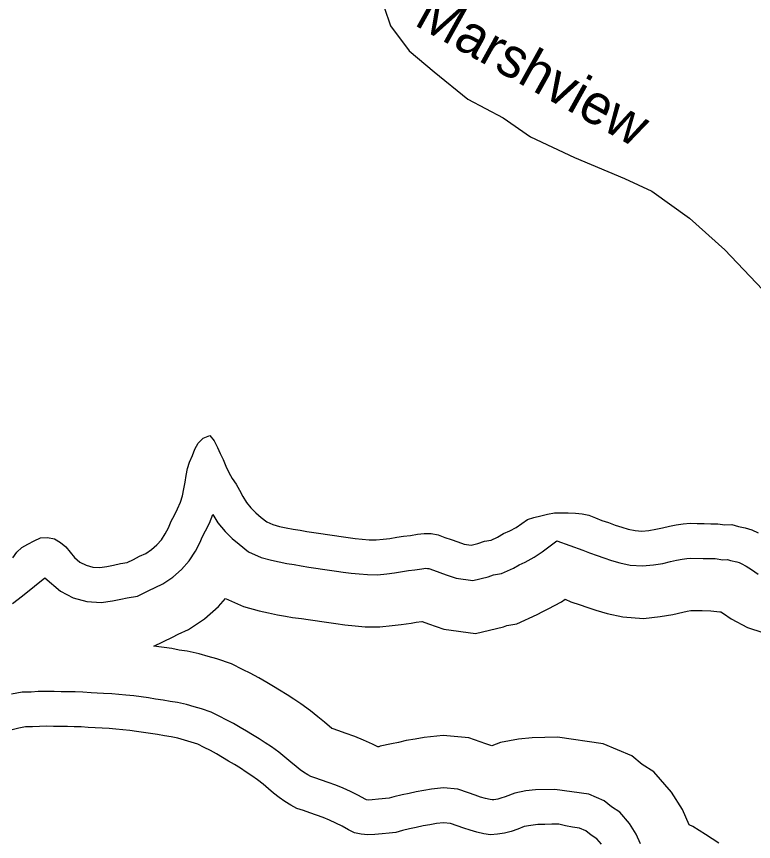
# Model space of a CAD drawing. Extents: x 2104537 to 2336408, y 34176 to 229611.
# Drawn here: x 2231581 to 2232972, y 65609 to 67166 of the extents above; entities that cross this region are included whole.
import ezdxf

# ---------------------------------------------------------------- set-up
doc = ezdxf.new("R2010")
doc.units = 0
for name, color, linetype in [('Exist Hydrographic Buffer Line', 7, 'Continuous'), ('Exist Hydrographic Creek Single Shore', 7, 'Continuous'), ('Exist Hydrographic River Shore', 7, 'Continuous'), ('Exist Road Non-System Type 51', 7, 'Continuous'), ('Exist Road Non-System Type 51 Label', 7, 'Continuous')]:
    doc.layers.add(name, color=color, linetype=linetype)

msp = doc.modelspace()

# ---------------------------------------------------------------- linework, layer by layer
at = {"layer": 'Exist Hydrographic Buffer Line'}
for points in [[(2231634.6, 66106.1), (2231664.1, 66081.3), (2231688.3, 66068.6), (2231714.2, 66061.4), (2231741.2, 66059.6), (2231762.6, 66062.9), (2231777.9, 66065.7), (2231790.1, 66068.6), (2231809.6, 66071.8), (2231831.2, 66082.1), (2231842.8, 66088.2), (2231857.4, 66095), (2231876, 66107.5), (2231892.7, 66121.9), (2231907, 66138.4), (2231918.8, 66156.4), (2231927.1, 66172.6), (2231932.2, 66184.2), (2231937.9, 66194.7), (2231945.1, 66209.6), (2231951.7, 66225.5), (2231951.8, 66225.9), (2231961.4, 66210), (2231974.8, 66193.9), (2231988.3, 66180.4), (2232001.3, 66169.5), (2232019.3, 66155.3), (2232042.8, 66144.9), (2232062.1, 66139.5), (2232076.7, 66136.6), (2232091.5, 66133.3), (2232105.4, 66131.3), (2232118.5, 66128.7), (2232133, 66126.6), (2232145.8, 66124.8), (2232158.9, 66122.9), (2232171.6, 66121), (2232184.8, 66119.1), (2232197.9, 66117.2), (2232212.6, 66115.1), (2232228.1, 66113.6), (2232243.7, 66112.5), (2232262.5, 66112.1), (2232279.8, 66114), (2232294.3, 66115.5), (2232309.8, 66118), (2232321.2, 66120.1), (2232333.1, 66121.4), (2232346.1, 66123.4), (2232353.6, 66124.2), (2232356.8, 66124.1), (2232359.2, 66123.6), (2232367.9, 66120.5), (2232379.8, 66116.5), (2232391.9, 66112), (2232410.9, 66105.6), (2232442.5, 66101.1), (2232471.1, 66108), (2232481.3, 66111.8), (2232496.3, 66114.3), (2232519, 66124.8), (2232530, 66131), (2232541.2, 66136), (2232558.4, 66145.1), (2232573.2, 66155.4), (2232601.2, 66176.3)], [(2232601.2, 66176.3), (2232649.7, 66158.7), (2232662.5, 66153.2), (2232676.8, 66148.4), (2232689.5, 66143.9), (2232703.9, 66139), (2232719.8, 66134.5), (2232739.4, 66130.2), (2232762.8, 66128.6), (2232783.3, 66130.7), (2232800.7, 66133.4), (2232815.7, 66137.1), (2232826.8, 66139.7), (2232837.2, 66141.6), (2232846.2, 66143), (2232853.7, 66143.4), (2232877.4, 66143), (2232899.6, 66142.5), (2232914.3, 66140.4), (2232923.2, 66140.7), (2232928.5, 66139.2), (2232940.9, 66136.7), (2232945.1, 66135.5), (2232948.9, 66133.6), (2232958.1, 66128), (2232968.2, 66121.9), (2232980.7, 66113.4)], [(2231573.5, 66058), (2231584.5, 66066.3), (2231595.6, 66074.9), (2231634.6, 66106.1)], [(2232596.9, 65707.1), (2232560.8, 65706), (2232542.7, 65704.1), (2232521.4, 65700.1), (2232503.6, 65693.3), (2232495.5, 65690.2), (2232489.3, 65688.7), (2232482.1, 65687.6), (2232478.9, 65687.4), (2232474.9, 65688), (2232466.2, 65690), (2232456.7, 65692.6), (2232446.8, 65695.9), (2232434.4, 65700.4), (2232414.1, 65707.3), (2232386.9, 65709.9), (2232364.6, 65707.5), (2232350.1, 65704.8), (2232335.7, 65702.5), (2232322, 65699.3), (2232309.2, 65696.9), (2232293, 65693.1), (2232284.5, 65690.6), (2232264.2, 65688.5), (2232252.4, 65687.2), (2232245.7, 65686.9), (2232241.4, 65687.3), (2232239.3, 65688.4), (2232226.9, 65695.6), (2232211.7, 65703.2), (2232197.6, 65709.2), (2232183.6, 65715), (2232169.1, 65720.3), (2232156.7, 65724.5), (2232144.3, 65729), (2232136.4, 65731.6), (2232131.2, 65734.4), (2232123.1, 65739.3), (2232116.3, 65744), (2232108.7, 65750.2), (2232099, 65758.6), (2232087.8, 65767.7), (2232076.1, 65777.2), (2232062.3, 65787.2), (2232050.6, 65794.6), (2232038.9, 65802.5), (2232026.4, 65810), (2232015.4, 65816.8), (2232003.3, 65824), (2231990.4, 65831.5), (2231977.1, 65838.6), (2231964.8, 65844.7), (2231948.8, 65852.9), (2231930.3, 65859.1), (2231916.2, 65863.1), (2231901.7, 65867.1), (2231885, 65870.9), (2231871.3, 65872.9), (2231858.1, 65875.5), (2231843.5, 65877.6), (2231830.4, 65879.5), (2231802.7, 65883.5), (2231787.5, 65885), (2231774.3, 65885.9), (2231761.2, 65887.1), (2231745.6, 65888.2), (2231733.3, 65888.5), (2231721.9, 65889.5), (2231706.3, 65890.6), (2231691.6, 65890.9), (2231678.4, 65891.1), (2231665.3, 65891.4), (2231652.2, 65891.7), (2231637.5, 65891.9), (2231621.9, 65891.5), (2231608.7, 65890.7), (2231591.6, 65890.2), (2231571.7, 65886.6)], [(2232758.8, 65604.4), (2232750.8, 65622.8), (2232738.2, 65642.9), (2232719.6, 65664.3), (2232704.1, 65673.9), (2232690.3, 65685.4), (2232661.5, 65697.8), (2232596.9, 65707.1)]]:
    msp.add_lwpolyline(points, dxfattribs=at)
at = {"layer": 'Exist Hydrographic Creek Single Shore'}
for points in [[(2231639.8, 66182.2), (2231652.8, 66179.7), (2231664.2, 66172.9), (2231674.2, 66164.5), (2231682.5, 66154.5), (2231690.9, 66144.5), (2231700.9, 66136.1), (2231712.6, 66130), (2231725.3, 66126.4), (2231738.4, 66125.5), (2231751.6, 66127.6), (2231764.4, 66129.9), (2231777.3, 66133), (2231789.8, 66135), (2231801.7, 66140.7), (2231813.6, 66147), (2231825.2, 66152.4), (2231836.2, 66159.7), (2231846.2, 66168.4), (2231854.6, 66178.1), (2231862, 66189.4), (2231867.8, 66200.8), (2231873.3, 66213.1), (2231879.4, 66224.5), (2231885.2, 66236.5), (2231890.4, 66248.9), (2231894.5, 66261), (2231897.1, 66274), (2231899.3, 66286.5), (2231901.5, 66299.5), (2231903.7, 66312.6), (2231907.9, 66324.7), (2231913.1, 66337), (2231917.9, 66349.1), (2231924.3, 66360.4), (2231933.7, 66370.1), (2231945.9, 66374.8), (2231953.9, 66364.8), (2231960.3, 66352.5), (2231965.6, 66341), (2231971, 66329.4), (2231976.3, 66316.8), (2231981.7, 66305.2), (2231988.3, 66293.6), (2231995.7, 66283), (2232002, 66271.4), (2232008, 66259.8), (2232015, 66248.1), (2232023.4, 66238.1), (2232032.7, 66228.8), (2232042.7, 66220.4), (2232053.4, 66212), (2232065.1, 66206.8), (2232077.5, 66203.3), (2232090.2, 66200.8), (2232103.3, 66197.9), (2232116.4, 66196), (2232129.4, 66193.5), (2232142.5, 66191.6), (2232155.3, 66189.7), (2232168.4, 66187.8), (2232181.1, 66185.9), (2232194.2, 66184), (2232207.3, 66182.1), (2232220.4, 66180.2), (2232233.5, 66179), (2232246.6, 66178.1), (2232259.7, 66177.8), (2232272.9, 66179.2), (2232285.7, 66180.6), (2232298.8, 66182.7), (2232311.7, 66185), (2232324.5, 66186.4), (2232337.7, 66188.5), (2232350.8, 66189.9), (2232363.9, 66189.6), (2232376.7, 66187.1), (2232389.4, 66182.6), (2232401.8, 66178.4), (2232413.8, 66173.9), (2232426.2, 66169.7), (2232439.3, 66167.8), (2232451.8, 66170.9), (2232464.4, 66175.5), (2232476.9, 66177.6), (2232489.1, 66183.3), (2232500.4, 66189.6), (2232512.3, 66194.9), (2232524.2, 66201.3), (2232534.9, 66208.6), (2232545.5, 66216.6), (2232557.7, 66220.3), (2232570.6, 66223.4), (2232583.5, 66226.4), (2232596.3, 66228.8), (2232609.4, 66229.2), (2232622.5, 66228.9)], [(2232622.5, 66228.9), (2232636, 66228), (2232648.7, 66226.8), (2232661.5, 66224.2), (2232673.9, 66219.7), (2232685.9, 66214.6), (2232698.3, 66210.4), (2232711, 66205.9), (2232723.4, 66201.7), (2232735.8, 66198.2), (2232748.9, 66195.3), (2232761.6, 66194.4), (2232774.8, 66195.8), (2232787.9, 66197.8), (2232800.5, 66200.9), (2232813.3, 66203.9), (2232826.2, 66206.3), (2232839.3, 66208.3), (2232852.5, 66209.1), (2232865.6, 66208.8), (2232878.7, 66208.6), (2232891.8, 66208.3), (2232904.9, 66208.1), (2232918, 66206.2), (2232931.1, 66206.6), (2232943.9, 66203.1), (2232956.3, 66200.5), (2232969, 66197), (2232981, 66190.9)], [(2231574.1, 66144.1), (2231581.8, 66154.8), (2231591.5, 66163.5), (2231602.8, 66169.8), (2231614.7, 66176.1), (2231626.6, 66181.8), (2231639.8, 66182.2)], [(2232591.6, 65641.6), (2232578.4, 65640.9), (2232565.3, 65640.5), (2232552.1, 65639.1), (2232539.3, 65636.7), (2232527.1, 65632), (2232514.8, 65627.4), (2232502, 65624.3), (2232489.2, 65622.3), (2232476, 65621.5), (2232462.9, 65623.4), (2232450.2, 65626.3), (2232437.5, 65629.8), (2232425.1, 65634), (2232412.7, 65638.5), (2232400.3, 65642.7), (2232387.2, 65643.9), (2232374.1, 65642.5), (2232361.2, 65640.2), (2232348.4, 65638.1), (2232335.5, 65635.1), (2232322.7, 65632.7), (2232309.8, 65629.7), (2232297.3, 65626), (2232284.2, 65624.6), (2232271, 65623.2), (2232257.5, 65621.8), (2232244.4, 65621.1), (2232231.6, 65622.3), (2232219.2, 65624.8), (2232207.5, 65631), (2232195.8, 65637.8), (2232184.1, 65643.6), (2232172.1, 65648.7), (2232159.7, 65653.9), (2232147.4, 65658.4), (2232135, 65662.5), (2232122.6, 65667.1), (2232110.2, 65671.2), (2232098.8, 65677.3), (2232087.5, 65684.1), (2232076.8, 65691.6), (2232066.5, 65700), (2232056.8, 65708.3), (2232046.5, 65716.7), (2232036.1, 65725.1), (2232025.4, 65732.9), (2232014.7, 65739.7), (2232003.7, 65747.1), (2231992.4, 65753.9), (2231981.4, 65760.6), (2231970, 65767.4), (2231958.3, 65774.2), (2231947, 65780.3), (2231935.3, 65786.1), (2231923.2, 65792.3), (2231910.9, 65796.4), (2231898.5, 65800), (2231885.7, 65803.5), (2231873, 65806.4), (2231860.2, 65808.2), (2231847.2, 65810.8), (2231834.1, 65812.7), (2231821, 65814.6), (2231807.9, 65816.5), (2231794.8, 65818.4), (2231782, 65819.6), (2231768.9, 65820.5), (2231755.8, 65821.7), (2231742.7, 65822.6), (2231729.6, 65822.9), (2231716.5, 65824.1), (2231703.4, 65825), (2231690.3, 65825.3), (2231677.2, 65825.5), (2231664.1, 65825.8), (2231651, 65826), (2231637.8, 65826.3), (2231624.7, 65825.9), (2231611.6, 65825.2), (2231598.4, 65824.8), (2231585.3, 65822.4), (2231572.7, 65819.3)], [(2232685.3, 65603.7), (2232676.6, 65613.7), (2232665.6, 65620.5), (2232655.6, 65628.9), (2232643.6, 65634.1), (2232630.5, 65636), (2232617.4, 65638.5), (2232604.7, 65641.4), (2232591.6, 65641.6)]]:
    msp.add_lwpolyline(points, dxfattribs=at)
at = {"layer": 'Exist Hydrographic River Shore'}
for points in [[(2231840.5, 65977.5), (2231875.4, 65994.1), (2231886.5, 66000), (2231905.7, 66008.9), (2231935.8, 66029), (2231962.4, 66052.1), (2231975.4, 66067.1), (2232009.4, 66052.1), (2232039, 66043.7), (2232056.5, 66040.2), (2232073.9, 66036.4), (2232088.9, 66034.2), (2232102, 66031.7), (2232118.8, 66029.2), (2232131.6, 66027.4), (2232144.6, 66025.5), (2232157.4, 66023.6), (2232170.7, 66021.7), (2232183.8, 66019.8), (2232200.9, 66017.3), (2232220.1, 66015.5), (2232239.3, 66014.1), (2232266.8, 66013.6), (2232290.3, 66016.1), (2232307.1, 66017.9), (2232326.3, 66020.9), (2232335.5, 66022.6), (2232346, 66023.7), (2232346.6, 66023.9), (2232346.9, 66023.8), (2232358.9, 66019.3), (2232387.9, 66009.5), (2232447.2, 66000.9), (2232500, 66013.7), (2232506.7, 66016.3), (2232525.5, 66019.3), (2232563.9, 66037.1), (2232574.4, 66043), (2232584.4, 66047.5), (2232609.6, 66060.8), (2232616.7, 66065.8)], [(2232616.7, 66065.8), (2232627.3, 66061.2), (2232644.7, 66055.4), (2232657.4, 66050.9), (2232674.8, 66045), (2232695.7, 66039), (2232725.3, 66032.5), (2232764.5, 66029.8), (2232796, 66033.1), (2232819.9, 66036.8), (2232838.7, 66041.4), (2232847.1, 66043.3), (2232853.7, 66044.6), (2232856.1, 66044.9), (2232875.5, 66044.6), (2232891.6, 66044.2), (2232908.7, 66041.8), (2232910.3, 66041.8), (2232915.4, 66038.8), (2232930.2, 66028.8), (2232960.9, 66012.7), (2232989.4, 66002.9)], [(2232602.4, 65805.8), (2232554.2, 65804.3), (2232528.6, 65801.6), (2232494.6, 65795.3), (2232478.5, 65789.1), (2232466.9, 65793.3), (2232434.7, 65804.2), (2232386.3, 65808.8), (2232350.5, 65805), (2232333.3, 65801.8), (2232316.6, 65799.1), (2232301.8, 65795.6), (2232288.9, 65793.3), (2232267.8, 65788.3), (2232265.2, 65787.5), (2232263.4, 65787.3), (2232252.9, 65792.6), (2232236, 65799.8), (2232219.4, 65806.7), (2232201.6, 65813.2), (2232189.2, 65817.4), (2232176.8, 65821.9), (2232176.7, 65821.9), (2232176.4, 65822.1), (2232175.5, 65822.7), (2232171.9, 65825.6), (2232162.3, 65834), (2232149.9, 65844), (2232136.1, 65855.3), (2232117.6, 65868.7), (2232104.5, 65877), (2232091.7, 65885.6), (2232077.4, 65894.2), (2232066.4, 65900.9), (2232053.3, 65908.8), (2232038.4, 65917.4), (2232022.3, 65926.1), (2232009, 65932.7), (2231987.1, 65943.9), (2231959.5, 65953.2), (2231942.7, 65957.9), (2231925.7, 65962.6), (2231903, 65967.7), (2231887.9, 65970), (2231874.6, 65972.6), (2231840.5, 65977.5)], [(2232906.6, 65605.4), (2232881.7, 65622.2), (2232857.5, 65637.1), (2232850.7, 65640), (2232850.6, 65640.2), (2232838.1, 65668.9), (2232817.5, 65701.7), (2232784.1, 65740.2), (2232761.8, 65754), (2232742.4, 65770.2), (2232688.3, 65793.3), (2232602.4, 65805.8)]]:
    msp.add_lwpolyline(points, dxfattribs=at)
at = {"layer": 'Exist Road Non-System Type 51'}
msp.add_lwpolyline([(2232721.7, 67806.3), (2232637.9, 67708.5), (2232539.3, 67613.7), (2232436.7, 67503.2), (2232353.8, 67416.3), (2232318.3, 67372.9), (2232286.7, 67321.6), (2232270.9, 67258.4), (2232274.9, 67183.4), (2232286.7, 67147.9), (2232322.2, 67100.5), (2232369.6, 67061), (2232432.7, 67009.7), (2232499.8, 66974.2), (2232551.1, 66938.7), (2232634, 66899.2), (2232728.7, 66859.7), (2232780, 66836), (2232851, 66784.7), (2232918.1, 66725.5), (2232989.1, 66650.5), (2233001.6, 66635.5)], dxfattribs=at)

# ---------------------------------------------------------------- texts
at = {"layer": 'Exist Road Non-System Type 51 Label'}
msp.add_text('Marshview ', height=75, rotation=330.9271, dxfattribs=at).set_placement((2232329.2, 67150.6))

doc.saveas('drawing.dxf')
